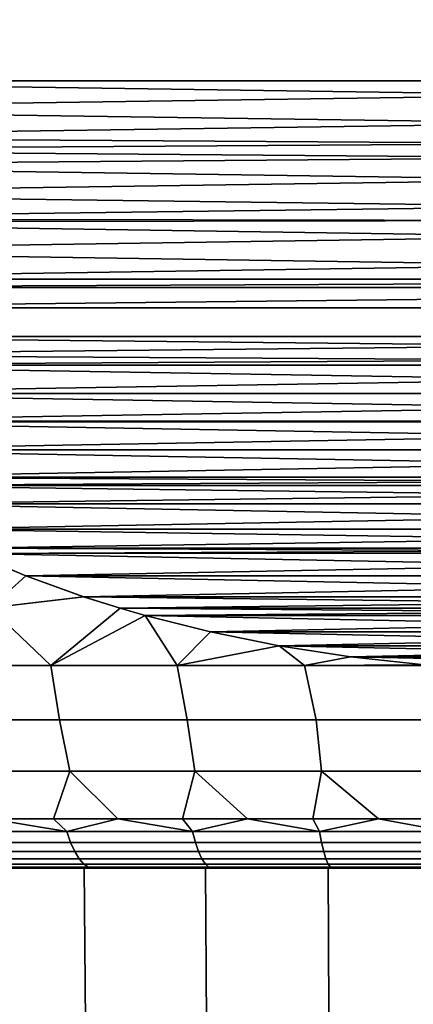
# Model space of a CAD drawing. Header units: metres. Extents: x -109 to 109, y -100 to 58.
# Tile 481 of 642: x -2.83 to -0.83, y 20.01 to 25.01. Entities that reach past the tile are written whole.
import ezdxf

# ---------------------------------------------------------------- set-up
doc = ezdxf.new("R2010")
doc.units = ezdxf.units.M
doc.layers.add('solid_21_062_100_XXX', color=7, linetype='CONTINUOUS')

msp = doc.modelspace()

# ---------------------------------------------------------------- linework, layer by layer
at = {"layer": 'solid_21_062_100_XXX'}
for points in [[(5, 24.700001, 216.997437), (5, 32.700001, 216.997437), (-5, 32.700001, 216.997437), (-5, 24.700001, 216.997437)], [(5, 32.700001, 192.997437), (5, 24.700001, 192.997437), (-5, 24.700001, 192.997437), (-5, 32.700001, 192.997437)], [(4.978682, 24.414045, 192.997437), (-4.994681, 24.557026, 192.997437), (-5, 24.700001, 192.997437), (4.994695, 24.557219, 192.997437)], [(4.994695, 24.557219, 192.997437), (-5, 24.700001, 192.997437), (5, 24.700001, 192.997437)], [(5, 24.700001, 216.997437), (-5, 24.700001, 216.997437), (-4.994695, 24.557219, 216.997437)], [(5, 24.700001, 216.997437), (-4.994695, 24.557219, 216.997437), (-4.978682, 24.414045, 216.997437), (4.994681, 24.557026, 216.997437)], [(4.968132, 24.350557, 192.997437), (-4.978633, 24.413715, 192.997437), (-4.994681, 24.557026, 192.997437), (4.978682, 24.414045, 192.997437)], [(4.994681, 24.557026, 216.997437), (-4.978682, 24.414045, 216.997437), (-4.968132, 24.350557, 216.997437), (4.978633, 24.413715, 216.997437)], [(4.951788, 24.270689, 192.997437), (-4.968125, 24.350531, 192.997437), (-4.978633, 24.413715, 192.997437), (4.968132, 24.350557, 192.997437)], [(4.978633, 24.413715, 216.997437), (-4.968132, 24.350557, 216.997437), (-4.951788, 24.270689, 216.997437), (4.968125, 24.350531, 216.997437)], [(4.913614, 24.126686, 192.997437), (-4.951702, 24.270304, 192.997437), (-4.968125, 24.350531, 192.997437), (4.951788, 24.270689, 192.997437)], [(4.968125, 24.350531, 216.997437), (-4.951788, 24.270689, 216.997437), (-4.913614, 24.126686, 216.997437), (4.951702, 24.270304, 216.997437)], [(4.870088, 23.998821, 192.997437), (-4.913554, 24.12649, 192.997437), (-4.951702, 24.270304, 192.997437), (4.913614, 24.126686, 192.997437)], [(4.951702, 24.270304, 216.997437), (-4.913614, 24.126686, 216.997437), (-4.870088, 23.998821, 216.997437), (4.913554, 24.12649, 216.997437)], [(4.863709, 23.982105, 192.997437), (-4.87009, 23.998829, 192.997437), (-4.913554, 24.12649, 192.997437), (4.870088, 23.998821, 192.997437)], [(4.913554, 24.12649, 216.997437), (-4.870088, 23.998821, 216.997437), (-4.863709, 23.982105, 216.997437), (4.87009, 23.998829, 216.997437)], [(4.801694, 23.837383, 192.997437), (-4.863677, 23.982023, 192.997437), (-4.87009, 23.998829, 192.997437), (4.863709, 23.982105, 192.997437)], [(4.87009, 23.998829, 216.997437), (-4.863709, 23.982105, 216.997437), (-4.801694, 23.837383, 216.997437), (4.863677, 23.982023, 216.997437)], [(4.726946, 23.69252, 192.997437), (-4.801667, 23.837326, 192.997437), (-4.863677, 23.982023, 192.997437), (4.801694, 23.837383, 192.997437)], [(4.863677, 23.982023, 216.997437), (-4.801694, 23.837383, 216.997437), (-4.726946, 23.69252, 216.997437), (4.801668, 23.837326, 216.997437)], [(4.726946, 23.69252, 192.997437), (-4.726959, 23.692543, 192.997437), (-4.801667, 23.837326, 192.997437)], [(4.801668, 23.837326, 216.997437), (-4.726946, 23.69252, 216.997437), (-4.702956, 23.650743, 216.997437), (4.726959, 23.692543, 216.997437)], [(4.726946, 23.69252, 192.997437), (4.702956, 23.650743, 192.997437), (-4.702956, 23.650743, 192.997437), (-4.726959, 23.692543, 192.997437)], [(4.726959, 23.692543, 216.997437), (-4.702956, 23.650743, 216.997437), (-4.638428, 23.547106, 216.997437), (4.702956, 23.650743, 216.997437)], [(4.702956, 23.650743, 192.997437), (4.638428, 23.547106, 192.997437), (-4.638525, 23.547255, 192.997437), (-4.702956, 23.650743, 192.997437)], [(4.638525, 23.547256, 216.997437), (4.702956, 23.650743, 216.997437), (-4.638428, 23.547106, 216.997437)], [(4.535375, 23.401594, 192.997437), (-4.535568, 23.401848, 192.997437), (-4.638525, 23.547255, 192.997437), (4.638428, 23.547106, 192.997437)], [(4.638525, 23.547256, 216.997437), (-4.638428, 23.547106, 216.997437), (-4.535375, 23.401594, 216.997437), (4.535568, 23.401848, 216.997437)], [(4.416892, 23.256388, 192.997437), (-4.46074, 23.307823, 192.997437), (-4.535568, 23.401848, 192.997437), (4.460733, 23.307814, 192.997437)], [(4.460733, 23.307814, 192.997437), (-4.535568, 23.401848, 192.997437), (4.535375, 23.401594, 192.997437)], [(4.535568, 23.401848, 216.997437), (-4.535375, 23.401594, 216.997437), (-4.460733, 23.307814, 216.997437)], [(4.535568, 23.401848, 216.997437), (-4.460733, 23.307814, 216.997437), (-4.416892, 23.256388, 216.997437), (4.46074, 23.307823, 216.997437)], [(4.416892, 23.256388, 192.997437), (-4.41716, 23.256695, 192.997437), (-4.46074, 23.307823, 192.997437)], [(4.41716, 23.256695, 216.997437), (4.46074, 23.307823, 216.997437), (-4.416892, 23.256388, 216.997437)], [(4.416892, 23.256388, 192.997437), (-4.281945, 23.111872, 192.997437), (-4.41716, 23.256695, 192.997437)], [(4.281945, 23.111872, 216.997437), (4.41716, 23.256695, 216.997437), (-4.416892, 23.256388, 216.997437)], [(4.281945, 23.111872, 216.997437), (-4.416892, 23.256388, 216.997437), (-4.281612, 23.111538, 216.997437)], [(4.281612, 23.111538, 192.997437), (-4.281945, 23.111872, 192.997437), (4.416892, 23.256388, 192.997437)], [(4.13304, 22.971733, 192.997437), (-4.133041, 22.971733, 192.997437), (-4.281945, 23.111872, 192.997437)], [(4.13304, 22.971733, 192.997437), (-4.281945, 23.111872, 192.997437), (4.281612, 23.111538, 192.997437)], [(4.281945, 23.111872, 216.997437), (-4.281612, 23.111538, 216.997437), (-4.13304, 22.971733, 216.997437)], [(4.281945, 23.111872, 216.997437), (-4.13304, 22.971733, 216.997437), (4.133041, 22.971733, 216.997437)], [(4.12847, 22.967697, 192.997437), (-4.128904, 22.968079, 192.997437), (-4.133041, 22.971733, 192.997437)], [(4.12847, 22.967697, 192.997437), (-4.133041, 22.971733, 192.997437), (4.13304, 22.971733, 192.997437)], [(4.133041, 22.971733, 216.997437), (-4.13304, 22.971733, 216.997437), (-4.12847, 22.967697, 216.997437)], [(4.12847, 22.967697, 192.997437), (-3.957032, 22.826151, 192.997437), (-4.128904, 22.968079, 192.997437)], [(4.128904, 22.968079, 216.997437), (4.133041, 22.971733, 216.997437), (-4.12847, 22.967697, 216.997437)], [(3.957033, 22.826151, 216.997437), (4.128904, 22.968079, 216.997437), (-4.12847, 22.967697, 216.997437)], [(3.957033, 22.826151, 216.997437), (-4.12847, 22.967697, 216.997437), (-3.956534, 22.825764, 216.997437)], [(3.956534, 22.825764, 192.997437), (-3.957032, 22.826151, 192.997437), (4.12847, 22.967697, 192.997437)], [(3.956534, 22.825764, 192.997437), (-3.76542, 22.687042, 192.997437), (-3.957032, 22.826151, 192.997437)], [(3.957033, 22.826151, 216.997437), (-3.956534, 22.825764, 216.997437), (3.76542, 22.687042, 216.997437)], [(3.76542, 22.687042, 216.997437), (-3.956534, 22.825764, 216.997437), (-3.764843, 22.686651, 216.997437)], [(3.764843, 22.686651, 192.997437), (-3.76542, 22.687042, 192.997437), (3.956534, 22.825764, 192.997437)], [(3.701009, 22.64407, 192.997437), (-3.701021, 22.644077, 192.997437), (-3.76542, 22.687042, 192.997437)], [(3.701009, 22.64407, 192.997437), (-3.76542, 22.687042, 192.997437), (3.764843, 22.686651, 192.997437)], [(3.76542, 22.687042, 216.997437), (-3.764843, 22.686651, 216.997437), (-3.701009, 22.64407, 216.997437)], [(3.76542, 22.687042, 216.997437), (-3.701009, 22.64407, 216.997437), (3.701021, 22.644077, 216.997437)], [(3.55316, 22.551767, 192.997437), (-3.553837, 22.55217, 192.997437), (-3.701021, 22.644077, 192.997437)], [(3.55316, 22.551767, 192.997437), (-3.701021, 22.644077, 192.997437), (3.701009, 22.64407, 192.997437)], [(3.701021, 22.644077, 216.997437), (-3.701009, 22.64407, 216.997437), (-3.55316, 22.551767, 216.997437)], [(3.553837, 22.55217, 216.997437), (3.701021, 22.644077, 216.997437), (-3.55316, 22.551767, 216.997437)], [(3.55316, 22.551767, 192.997437), (-3.321912, 22.422747, 192.997437), (-3.553837, 22.55217, 192.997437)], [(3.321912, 22.422747, 216.997437), (3.553837, 22.55217, 216.997437), (-3.55316, 22.551767, 216.997437)], [(3.321912, 22.422747, 216.997437), (-3.55316, 22.551767, 216.997437), (-3.321227, 22.42239, 216.997437)], [(3.321227, 22.42239, 192.997437), (-3.321912, 22.422747, 192.997437), (3.55316, 22.551767, 192.997437)], [(3.127909, 22.32692, 192.997437), (-3.127912, 22.32692, 192.997437), (-3.321912, 22.422747, 192.997437)], [(3.127909, 22.32692, 192.997437), (-3.321912, 22.422747, 192.997437), (3.321227, 22.42239, 192.997437)], [(3.321912, 22.422747, 216.997437), (-3.321227, 22.42239, 216.997437), (-3.127909, 22.32692, 216.997437)], [(3.321912, 22.422747, 216.997437), (-3.127909, 22.32692, 216.997437), (3.127912, 22.32692, 216.997437)], [(3.068839, 22.299715, 192.997437), (-3.069539, 22.300032, 192.997437), (-3.127912, 22.32692, 192.997437)], [(3.068839, 22.299715, 192.997437), (-3.127912, 22.32692, 192.997437), (3.127909, 22.32692, 192.997437)], [(3.127912, 22.32692, 216.997437), (-3.127909, 22.32692, 216.997437), (-3.068839, 22.299715, 216.997437)], [(3.069539, 22.300032, 216.997437), (3.127912, 22.32692, 216.997437), (-3.068839, 22.299715, 216.997437)], [(-2.796646, 22.185234, 192.997437), (-2.977478, 22.022234, 193.143143), (-3.069539, 22.300032, 192.997437)], [(3.068839, 22.299715, 192.997437), (-2.796646, 22.185234, 192.997437), (-3.069539, 22.300032, 192.997437)], [(2.796646, 22.185234, 216.997437), (3.069539, 22.300032, 216.997437), (-3.068839, 22.299715, 216.997437)], [(-2.795922, 22.184952, 216.997437), (-3.068839, 22.299715, 216.997437), (-2.977468, 22.022234, 216.85173)], [(2.796646, 22.185234, 216.997437), (-3.068839, 22.299715, 216.997437), (-2.795922, 22.184952, 216.997437)], [(2.795922, 22.184952, 192.997437), (-2.796646, 22.185234, 192.997437), (3.068839, 22.299715, 192.997437)], [(-2.796646, 22.185234, 192.997437), (-2.503421, 22.079594, 192.997437), (-2.977478, 22.022234, 193.143143)], [(-2.795922, 22.184952, 216.997437), (-2.977468, 22.022234, 216.85173), (-2.502686, 22.07935, 216.997437)], [(2.795922, 22.184952, 192.997437), (-2.503421, 22.079594, 192.997437), (-2.796646, 22.185234, 192.997437)], [(2.796646, 22.185234, 216.997437), (-2.795922, 22.184952, 216.997437), (2.503421, 22.079594, 216.997437)], [(2.503421, 22.079594, 216.997437), (-2.795922, 22.184952, 216.997437), (-2.502686, 22.07935, 216.997437)], [(2.502686, 22.07935, 192.997437), (-2.503421, 22.079594, 192.997437), (2.795922, 22.184952, 192.997437)], [(-2.503421, 22.079594, 192.997437), (-2.317743, 22.021103, 192.997437), (-2.670083, 21.730471, 193.275009), (-2.977478, 22.022234, 193.143143)], [(-2.502686, 22.07935, 216.997437), (-2.977468, 22.022234, 216.85173), (-2.670199, 21.730471, 216.719833), (-2.317733, 22.021099, 216.997437)], [(2.317733, 22.021099, 192.997437), (-2.317743, 22.021103, 192.997437), (-2.503421, 22.079594, 192.997437)], [(2.317733, 22.021099, 192.997437), (-2.503421, 22.079594, 192.997437), (2.502686, 22.07935, 192.997437)], [(2.503421, 22.079594, 216.997437), (-2.502686, 22.07935, 216.997437), (-2.317733, 22.021099, 216.997437)], [(2.503421, 22.079594, 216.997437), (-2.317733, 22.021099, 216.997437), (2.317743, 22.021103, 216.997437)], [(-2.977468, 22.022234, 216.85173), (-3.304304, 21.730471, 216.557114), (-2.670199, 21.730471, 216.719833)], [(-2.977478, 22.022234, 193.143143), (-2.670083, 21.730471, 193.275009), (-3.304181, 21.730471, 193.437714)], [(-2.189628, 21.984171, 216.997437), (-2.317733, 22.021099, 216.997437), (-2.670199, 21.730471, 216.719833), (-2.028176, 21.730471, 216.847794)], [(-2.190347, 21.984369, 192.997437), (-2.670083, 21.730471, 193.275009), (-2.317743, 22.021103, 192.997437)], [(2.189628, 21.984171, 192.997437), (-2.190347, 21.984369, 192.997437), (-2.317743, 22.021103, 192.997437)], [(2.189628, 21.984171, 192.997437), (-2.317743, 22.021103, 192.997437), (2.317733, 22.021099, 192.997437)], [(2.317743, 22.021103, 216.997437), (-2.317733, 22.021099, 216.997437), (-2.189628, 21.984171, 216.997437)], [(2.190348, 21.984369, 216.997437), (2.317743, 22.021103, 216.997437), (-2.189628, 21.984171, 216.997437)], [(-2.190347, 21.984369, 192.997437), (-2.028069, 21.730471, 193.147049), (-2.670083, 21.730471, 193.275009)], [(-1.858563, 21.900896, 192.997437), (-2.028069, 21.730471, 193.147049), (-2.190347, 21.984369, 192.997437)], [(2.189628, 21.984171, 192.997437), (-1.858563, 21.900896, 192.997437), (-2.190347, 21.984369, 192.997437)], [(1.858563, 21.900896, 216.997437), (2.190348, 21.984369, 216.997437), (-2.189628, 21.984171, 216.997437)], [(-1.857902, 21.900745, 216.997437), (-2.189628, 21.984171, 216.997437), (-2.028176, 21.730471, 216.847794)], [(1.858563, 21.900896, 216.997437), (-2.189628, 21.984171, 216.997437), (-1.857902, 21.900745, 216.997437)], [(1.857902, 21.900745, 192.997437), (-1.858563, 21.900896, 192.997437), (2.189628, 21.984171, 192.997437)], [(-1.509188, 21.830355, 216.997437), (-1.857902, 21.900745, 216.997437), (-2.028176, 21.730471, 216.847794), (-1.38014, 21.730471, 216.940628)], [(-1.858563, 21.900896, 192.997437), (-1.50977, 21.830458, 192.997437), (-2.028069, 21.730471, 193.147049)], [(1.857902, 21.900745, 192.997437), (-1.50977, 21.830458, 192.997437), (-1.858563, 21.900896, 192.997437)], [(1.858563, 21.900896, 216.997437), (-1.857902, 21.900745, 216.997437), (1.50977, 21.830458, 216.997437)], [(1.50977, 21.830458, 216.997437), (-1.857902, 21.900745, 216.997437), (-1.509188, 21.830355, 216.997437)], [(1.509188, 21.830355, 192.997437), (-1.50977, 21.830458, 192.997437), (1.857902, 21.900745, 192.997437)], [(-1.50977, 21.830458, 192.997437), (-1.380042, 21.730471, 193.05423), (-2.028069, 21.730471, 193.147049)], [(-1.50977, 21.830458, 192.997437), (-1.146249, 21.774239, 192.997437), (-1.380042, 21.730471, 193.05423)], [(1.509188, 21.830355, 192.997437), (-1.146249, 21.774239, 192.997437), (-1.50977, 21.830458, 192.997437)], [(1.50977, 21.830458, 216.997437), (-1.509188, 21.830355, 216.997437), (1.146249, 21.774239, 216.997437)], [(-1.145784, 21.774178, 216.997437), (-1.509188, 21.830355, 216.997437), (-1.38014, 21.730471, 216.940628)], [(1.146249, 21.774239, 216.997437), (-1.509188, 21.830355, 216.997437), (-1.145784, 21.774178, 216.997437)], [(1.145784, 21.774178, 192.997437), (-1.146249, 21.774239, 192.997437), (1.509188, 21.830355, 192.997437)], [(-1.145784, 21.774178, 216.997437), (-1.38014, 21.730471, 216.940628), (-0.770685, 21.733248, 216.997437)], [(-1.146249, 21.774239, 192.997437), (-0.771006, 21.733274, 192.997437), (-1.380042, 21.730471, 193.05423)], [(1.145784, 21.774178, 192.997437), (-0.771006, 21.733274, 192.997437), (-1.146249, 21.774239, 192.997437)], [(1.146249, 21.774239, 216.997437), (-1.145784, 21.774178, 216.997437), (0.771006, 21.733274, 216.997437)], [(0.771006, 21.733274, 216.997437), (-1.145784, 21.774178, 216.997437), (-0.770685, 21.733248, 216.997437)], [(-2.670199, 21.730471, 216.719833), (-3.304304, 21.730471, 216.557114), (-3.26741, 21.45356, 216.338867), (-2.626351, 21.45356, 216.504227)], [(-2.670083, 21.730471, 193.275009), (-2.626351, 21.45356, 193.490631), (-3.26741, 21.45356, 193.656006), (-3.304181, 21.730471, 193.437714)], [(-2.028176, 21.730471, 216.847794), (-2.670199, 21.730471, 216.719833), (-2.626351, 21.45356, 216.504227), (-1.977028, 21.45356, 216.633377)], [(-2.670083, 21.730471, 193.275009), (-2.028069, 21.730471, 193.147049), (-1.977028, 21.45356, 193.361481), (-2.626351, 21.45356, 193.490631)], [(-2.028176, 21.730471, 216.847794), (-1.977028, 21.45356, 216.633377), (-1.321485, 21.45356, 216.725937), (-1.38014, 21.730471, 216.940628)], [(-2.028069, 21.730471, 193.147049), (-1.380042, 21.730471, 193.05423), (-1.321485, 21.45356, 193.268936), (-1.977028, 21.45356, 193.361481)], [(-0.770685, 21.733248, 216.997437), (-1.38014, 21.730471, 216.940628), (-0.728429, 21.729681, 216.997437)], [(-1.38014, 21.730471, 216.940628), (-1.321485, 21.45356, 216.725937), (-0.661783, 21.45356, 216.78157), (-0.728429, 21.729681, 216.997437)], [(-0.771006, 21.733274, 192.997437), (-0.728343, 21.729673, 192.997437), (-1.380042, 21.730471, 193.05423)], [(-1.380042, 21.730471, 193.05423), (-0.728343, 21.729673, 192.997437), (-0.661783, 21.45356, 193.213287), (-1.321485, 21.45356, 193.268936)], [(-3.201252, 21.192892, 216.109222), (-2.573173, 21.192892, 216.27124), (-2.626351, 21.45356, 216.504227), (-3.26741, 21.45356, 216.338867)], [(-2.573173, 21.192892, 193.723633), (-3.201252, 21.192892, 193.885635), (-3.26741, 21.45356, 193.656006), (-2.626351, 21.45356, 193.490631)], [(-2.573173, 21.192892, 216.27124), (-1.936997, 21.192892, 216.397781), (-1.977028, 21.45356, 216.633377), (-2.626351, 21.45356, 216.504227)], [(-1.936997, 21.192892, 193.597076), (-2.573173, 21.192892, 193.723633), (-2.626351, 21.45356, 193.490631), (-1.977028, 21.45356, 193.361481)], [(-1.936997, 21.192892, 216.397781), (-1.294727, 21.192892, 216.488449), (-1.321485, 21.45356, 216.725937), (-1.977028, 21.45356, 216.633377)], [(-1.294727, 21.192892, 193.506409), (-1.936997, 21.192892, 193.597076), (-1.977028, 21.45356, 193.361481), (-1.321485, 21.45356, 193.268936)], [(-1.294727, 21.192892, 216.488449), (-0.648384, 21.192892, 216.542969), (-0.661783, 21.45356, 216.78157), (-1.321485, 21.45356, 216.725937)], [(-0.648384, 21.192892, 193.451889), (-1.294727, 21.192892, 193.506409), (-1.321485, 21.45356, 193.268936), (-0.661783, 21.45356, 193.213287)], [(-2.980425, 20.950001, 215.904755), (-2.655896, 20.950001, 215.988281), (-2.573173, 21.192892, 216.27124), (-3.201252, 21.192892, 216.109222)], [(-2.655897, 20.950001, 194.006577), (-2.980426, 20.950001, 194.090118), (-3.201252, 21.192892, 193.885635), (-2.573173, 21.192892, 193.723633)], [(-2.329035, 20.950001, 193.932709), (-2.655897, 20.950001, 194.006577), (-2.573173, 21.192892, 193.723633)], [(-2.655896, 20.950001, 215.988281), (-2.329033, 20.950001, 216.062149), (-2.573173, 21.192892, 216.27124)], [(-2.329033, 20.950001, 216.062149), (-2.000125, 20.950001, 216.126312), (-1.936997, 21.192892, 216.397781), (-2.573173, 21.192892, 216.27124)], [(-2.000127, 20.950001, 193.868546), (-2.329035, 20.950001, 193.932709), (-2.573173, 21.192892, 193.723633), (-1.936997, 21.192892, 193.597076)], [(-1.669462, 20.950001, 193.814163), (-2.000127, 20.950001, 193.868546), (-1.936997, 21.192892, 193.597076)], [(-2.000125, 20.950001, 216.126312), (-1.66946, 20.950001, 216.180695), (-1.936997, 21.192892, 216.397781)], [(-1.66946, 20.950001, 216.180695), (-1.337329, 20.950001, 216.22525), (-1.294727, 21.192892, 216.488449), (-1.936997, 21.192892, 216.397781)], [(-1.337331, 20.950001, 193.769608), (-1.669462, 20.950001, 193.814163), (-1.936997, 21.192892, 193.597076), (-1.294727, 21.192892, 193.506409)], [(-1.004026, 20.950001, 193.734909), (-1.337331, 20.950001, 193.769608), (-1.294727, 21.192892, 193.506409)], [(-1.337329, 20.950001, 216.22525), (-1.004023, 20.950001, 216.259949), (-1.294727, 21.192892, 216.488449)], [(-1.004023, 20.950001, 216.259949), (-0.669837, 20.950001, 216.28476), (-0.648384, 21.192892, 216.542969), (-1.294727, 21.192892, 216.488449)], [(-0.66984, 20.950001, 193.710098), (-1.004026, 20.950001, 193.734909), (-1.294727, 21.192892, 193.506409), (-0.648384, 21.192892, 193.451889)], [(-2.589076, 20.886124, 215.9216), (-2.980425, 20.950001, 215.904755), (-3.219879, 20.886124, 215.752579)], [(-2.589076, 20.886124, 194.073257), (-3.219879, 20.886124, 194.242279), (-2.980426, 20.950001, 194.090118), (-2.655897, 20.950001, 194.006577)], [(-2.589076, 20.886124, 215.9216), (-2.655896, 20.950001, 215.988281), (-2.980425, 20.950001, 215.904755)], [(-2.589076, 20.886124, 194.073257), (-2.655897, 20.950001, 194.006577), (-2.329035, 20.950001, 193.932709)], [(-2.589076, 20.886124, 215.9216), (-2.329033, 20.950001, 216.062149), (-2.655896, 20.950001, 215.988281)], [(-1.949511, 20.886124, 216.053665), (-2.329033, 20.950001, 216.062149), (-2.589076, 20.886124, 215.9216)], [(-1.949511, 20.886124, 193.941208), (-2.589076, 20.886124, 194.073257), (-2.329035, 20.950001, 193.932709), (-2.000127, 20.950001, 193.868546)], [(-1.949511, 20.886124, 216.053665), (-2.000125, 20.950001, 216.126312), (-2.329033, 20.950001, 216.062149)], [(-1.949511, 20.886124, 193.941208), (-2.000127, 20.950001, 193.868546), (-1.669462, 20.950001, 193.814163)], [(-1.949511, 20.886124, 216.053665), (-1.66946, 20.950001, 216.180695), (-2.000125, 20.950001, 216.126312)], [(-1.303351, 20.886124, 216.148315), (-1.66946, 20.950001, 216.180695), (-1.949511, 20.886124, 216.053665)], [(-1.303351, 20.886124, 193.846558), (-1.949511, 20.886124, 193.941208), (-1.669462, 20.950001, 193.814163), (-1.337331, 20.950001, 193.769608)], [(-1.303351, 20.886124, 216.148315), (-1.337329, 20.950001, 216.22525), (-1.66946, 20.950001, 216.180695)], [(-1.303351, 20.886124, 193.846558), (-1.337331, 20.950001, 193.769608), (-1.004026, 20.950001, 193.734909)], [(-1.303351, 20.886124, 216.148315), (-1.004023, 20.950001, 216.259949), (-1.337329, 20.950001, 216.22525)], [(-0.65278, 20.886124, 216.205231), (-1.004023, 20.950001, 216.259949), (-1.303351, 20.886124, 216.148315)], [(-0.65278, 20.886124, 193.789642), (-1.303351, 20.886124, 193.846558), (-1.004026, 20.950001, 193.734909), (-0.66984, 20.950001, 193.710098)], [(-0.65278, 20.886124, 216.205231), (-0.669837, 20.950001, 216.28476), (-1.004023, 20.950001, 216.259949)], [(-2.589076, 20.886124, 215.9216), (-3.219879, 20.886124, 215.752579), (-3.194909, 20.830523, 215.669174), (-2.568997, 20.830523, 215.836884)], [(-3.219879, 20.886124, 194.242279), (-2.589076, 20.886124, 194.073257), (-2.568997, 20.830523, 194.157974), (-3.194909, 20.830523, 194.325699)], [(-1.949511, 20.886124, 216.053665), (-2.589076, 20.886124, 215.9216), (-2.568997, 20.830523, 215.836884), (-1.934393, 20.830523, 215.967911)], [(-2.589076, 20.886124, 194.073257), (-1.949511, 20.886124, 193.941208), (-1.934393, 20.830523, 194.026947), (-2.568997, 20.830523, 194.157974)], [(-1.303351, 20.886124, 216.148315), (-1.949511, 20.886124, 216.053665), (-1.934393, 20.830523, 215.967911), (-1.293243, 20.830523, 216.061829)], [(-1.949511, 20.886124, 193.941208), (-1.303351, 20.886124, 193.846558), (-1.293243, 20.830523, 193.933029), (-1.934393, 20.830523, 194.026947)], [(-0.65278, 20.886124, 216.205231), (-1.303351, 20.886124, 216.148315), (-1.293243, 20.830523, 216.061829), (-0.647717, 20.830523, 216.118301)], [(-1.303351, 20.886124, 193.846558), (-0.65278, 20.886124, 193.789642), (-0.647717, 20.830523, 193.876556), (-1.293243, 20.830523, 193.933029)], [(-2.568997, 20.830523, 215.836884), (-3.194909, 20.830523, 215.669174), (-3.168426, 20.784201, 215.580704), (-2.547703, 20.784201, 215.74704)], [(-2.547703, 20.784201, 194.247833), (-3.168426, 20.784201, 194.414154), (-3.194909, 20.830523, 194.325699), (-2.568997, 20.830523, 194.157974)], [(-1.934393, 20.830523, 215.967911), (-2.568997, 20.830523, 215.836884), (-2.547703, 20.784201, 215.74704), (-1.918358, 20.784201, 215.876984)], [(-1.918358, 20.784201, 194.117874), (-2.547703, 20.784201, 194.247833), (-2.568997, 20.830523, 194.157974), (-1.934393, 20.830523, 194.026947)], [(-1.293243, 20.830523, 216.061829), (-1.934393, 20.830523, 215.967911), (-1.918358, 20.784201, 215.876984), (-1.282523, 20.784201, 215.970123)], [(-1.282523, 20.784201, 194.02475), (-1.918358, 20.784201, 194.117874), (-1.934393, 20.830523, 194.026947), (-1.293243, 20.830523, 193.933029)], [(-0.647717, 20.830523, 216.118301), (-1.293243, 20.830523, 216.061829), (-1.282523, 20.784201, 215.970123), (-0.642348, 20.784201, 216.026123)], [(-0.642348, 20.784201, 193.968735), (-1.282523, 20.784201, 194.02475), (-1.293243, 20.830523, 193.933029), (-0.647717, 20.830523, 193.876556)], [(-3.140714, 20.747652, 215.488144), (-2.525419, 20.747652, 215.653015), (-2.547703, 20.784201, 215.74704), (-3.168426, 20.784201, 215.580704)], [(-2.525419, 20.747652, 194.341843), (-3.140714, 20.747652, 194.506714), (-3.168426, 20.784201, 194.414154), (-2.547703, 20.784201, 194.247833)], [(-2.525419, 20.747652, 215.653015), (-1.90158, 20.747652, 215.78183), (-1.918358, 20.784201, 215.876984), (-2.547703, 20.784201, 215.74704)], [(-1.90158, 20.747652, 194.213028), (-2.525419, 20.747652, 194.341843), (-2.547703, 20.784201, 194.247833), (-1.918358, 20.784201, 194.117874)], [(-1.90158, 20.747652, 215.78183), (-1.271306, 20.747652, 215.874146), (-1.282523, 20.784201, 215.970123), (-1.918358, 20.784201, 215.876984)], [(-1.271306, 20.747652, 194.120712), (-1.90158, 20.747652, 194.213028), (-1.918358, 20.784201, 194.117874), (-1.282523, 20.784201, 194.02475)], [(-1.271306, 20.747652, 215.874146), (-0.63673, 20.747652, 215.929672), (-0.642348, 20.784201, 216.026123), (-1.282523, 20.784201, 215.970123)], [(-0.63673, 20.747652, 194.065201), (-1.271306, 20.747652, 194.120712), (-1.282523, 20.784201, 194.02475), (-0.642348, 20.784201, 193.968735)], [(-3.112068, 20.721266, 215.392456), (-2.502386, 20.721266, 215.555832), (-2.525419, 20.747652, 215.653015), (-3.140714, 20.747652, 215.488144)], [(-3.140714, 20.747652, 194.506714), (-2.525419, 20.747652, 194.341843), (-2.502386, 20.721266, 194.439041), (-3.112068, 20.721266, 194.602402)], [(-2.502386, 20.721266, 215.555832), (-3.112068, 20.721266, 215.392456), (-3.082795, 20.705326, 215.294678), (-2.478848, 20.705326, 215.456512)], [(-2.478848, 20.705326, 194.538345), (-3.082795, 20.705326, 194.70018), (-3.112068, 20.721266, 194.602402), (-2.502386, 20.721266, 194.439041)], [(-2.502386, 20.721266, 215.555832), (-1.884236, 20.721266, 215.683472), (-1.90158, 20.747652, 215.78183), (-2.525419, 20.747652, 215.653015)], [(-2.525419, 20.747652, 194.341843), (-1.90158, 20.747652, 194.213028), (-1.884236, 20.721266, 194.311401), (-2.502386, 20.721266, 194.439041)], [(-1.884236, 20.721266, 215.683472), (-2.502386, 20.721266, 215.555832), (-2.478848, 20.705326, 215.456512), (-1.866512, 20.705326, 215.582947)], [(-1.866512, 20.705326, 194.411911), (-2.478848, 20.705326, 194.538345), (-2.502386, 20.721266, 194.439041), (-1.884236, 20.721266, 194.311401)], [(-1.884236, 20.721266, 215.683472), (-1.259711, 20.721266, 215.774948), (-1.271306, 20.747652, 215.874146), (-1.90158, 20.747652, 215.78183)], [(-1.90158, 20.747652, 194.213028), (-1.271306, 20.747652, 194.120712), (-1.259711, 20.721266, 194.21991), (-1.884236, 20.721266, 194.311401)], [(-1.866512, 20.705326, 215.582947), (-1.247861, 20.705326, 215.673569), (-1.259711, 20.721266, 215.774948), (-1.884236, 20.721266, 215.683472)], [(-1.247861, 20.705326, 194.321289), (-1.866512, 20.705326, 194.411911), (-1.884236, 20.721266, 194.311401), (-1.259711, 20.721266, 194.21991)], [(-1.259711, 20.721266, 215.774948), (-0.630923, 20.721266, 215.829956), (-0.63673, 20.747652, 215.929672), (-1.271306, 20.747652, 215.874146)], [(-1.271306, 20.747652, 194.120712), (-0.63673, 20.747652, 194.065201), (-0.630923, 20.721266, 194.164902), (-1.259711, 20.721266, 194.21991)], [(-1.247861, 20.705326, 215.673569), (-0.624988, 20.705326, 215.728058), (-0.630923, 20.721266, 215.829956), (-1.259711, 20.721266, 215.774948)], [(-0.624988, 20.705326, 194.2668), (-1.247861, 20.705326, 194.321289), (-1.259711, 20.721266, 194.21991), (-0.630923, 20.721266, 194.164902)], [(-3.167747, 20.700001, 215.160965), (-3.107312, 20.700001, 214.765091), (-2.500099, 20.700001, 214.937851), (-2.859263, 20.700001, 215.252014)], [(-3.107312, 20.700001, 195.229782), (-2.500099, 20.700001, 195.057007), (-2.452986, 15.2, 195.045273), (-3.049406, 15.2, 195.211548)], [(-3.107312, 20.700001, 214.765091), (-3.049406, 15.2, 214.783325), (-2.452986, 15.2, 214.949585), (-2.500099, 20.700001, 214.937851)], [(-2.859289, 20.700001, 194.742844), (-2.548152, 20.700001, 194.661133), (-2.500099, 20.700001, 195.057007), (-3.107312, 20.700001, 195.229782)], [(-3.082795, 20.705326, 194.70018), (-2.478848, 20.705326, 194.538345), (-2.859289, 20.700001, 194.742844)], [(-3.082795, 20.705326, 215.294678), (-2.859263, 20.700001, 215.252014), (-2.548127, 20.700001, 215.333725)], [(-2.478848, 20.705326, 215.456512), (-3.082795, 20.705326, 215.294678), (-2.548127, 20.700001, 215.333725)], [(-2.478848, 20.705326, 194.538345), (-2.548152, 20.700001, 194.661133), (-2.859289, 20.700001, 194.742844)], [(-2.548127, 20.700001, 215.333725), (-2.859263, 20.700001, 215.252014), (-2.500099, 20.700001, 214.937851)], [(-2.478848, 20.705326, 194.538345), (-2.234717, 20.700001, 194.588867), (-2.548152, 20.700001, 194.661133)], [(-2.548152, 20.700001, 194.661133), (-2.234717, 20.700001, 194.588867), (-2.500099, 20.700001, 195.057007)], [(-2.478848, 20.705326, 215.456512), (-2.548127, 20.700001, 215.333725), (-2.234693, 20.700001, 215.405991)], [(-2.548127, 20.700001, 215.333725), (-2.500099, 20.700001, 214.937851), (-1.883447, 20.700001, 215.072906), (-2.234693, 20.700001, 215.405991)], [(-2.500099, 20.700001, 195.057007), (-1.883447, 20.700001, 194.921967), (-1.847614, 15.2, 194.915329), (-2.452986, 15.2, 195.045273)], [(-2.500099, 20.700001, 214.937851), (-2.452986, 15.2, 214.949585), (-1.847614, 15.2, 215.079529), (-1.883447, 20.700001, 215.072906)], [(-2.234717, 20.700001, 194.588867), (-1.919192, 20.700001, 194.526108), (-1.883447, 20.700001, 194.921967), (-2.500099, 20.700001, 195.057007)], [(-2.478848, 20.705326, 194.538345), (-1.866512, 20.705326, 194.411911), (-2.234717, 20.700001, 194.588867)], [(-1.866512, 20.705326, 215.582947), (-2.478848, 20.705326, 215.456512), (-2.234693, 20.700001, 215.405991), (-1.919168, 20.700001, 215.468765)], [(-1.866512, 20.705326, 194.411911), (-1.919192, 20.700001, 194.526108), (-2.234717, 20.700001, 194.588867)], [(-1.919168, 20.700001, 215.468765), (-2.234693, 20.700001, 215.405991), (-1.883447, 20.700001, 215.072906)], [(-1.866512, 20.705326, 194.411911), (-1.601783, 20.700001, 194.47287), (-1.919192, 20.700001, 194.526108)], [(-1.919192, 20.700001, 194.526108), (-1.601783, 20.700001, 194.47287), (-1.883447, 20.700001, 194.921967)], [(-1.866512, 20.705326, 215.582947), (-1.919168, 20.700001, 215.468765), (-1.601756, 20.700001, 215.521988)], [(-1.919168, 20.700001, 215.468765), (-1.883447, 20.700001, 215.072906), (-1.259613, 20.700001, 215.169739), (-1.601756, 20.700001, 215.521988)], [(-1.883447, 20.700001, 194.921967), (-1.259613, 20.700001, 194.825119), (-1.235501, 15.2, 194.822159), (-1.847614, 15.2, 194.915329)], [(-1.883447, 20.700001, 215.072906), (-1.847614, 15.2, 215.079529), (-1.235501, 15.2, 215.172699), (-1.259613, 20.700001, 215.169739)], [(-1.601783, 20.700001, 194.47287), (-1.28294, 20.700001, 194.429276), (-1.259613, 20.700001, 194.825119), (-1.883447, 20.700001, 194.921967)], [(-1.866512, 20.705326, 194.411911), (-1.247861, 20.705326, 194.321289), (-1.601783, 20.700001, 194.47287)], [(-1.247861, 20.705326, 215.673569), (-1.866512, 20.705326, 215.582947), (-1.601756, 20.700001, 215.521988), (-1.282914, 20.700001, 215.565598)], [(-1.247861, 20.705326, 194.321289), (-1.28294, 20.700001, 194.429276), (-1.601783, 20.700001, 194.47287)], [(-1.282914, 20.700001, 215.565598), (-1.601756, 20.700001, 215.521988), (-1.259613, 20.700001, 215.169739)], [(-1.247861, 20.705326, 194.321289), (-0.962941, 20.700001, 194.395325), (-1.28294, 20.700001, 194.429276)], [(-1.28294, 20.700001, 194.429276), (-0.962941, 20.700001, 194.395325), (-1.259613, 20.700001, 194.825119)], [(-1.247861, 20.705326, 215.673569), (-1.282914, 20.700001, 215.565598), (-0.962918, 20.700001, 215.599548)], [(-1.282914, 20.700001, 215.565598), (-1.259613, 20.700001, 215.169739), (-0.630984, 20.700001, 215.227997), (-0.962918, 20.700001, 215.599548)], [(-1.259613, 20.700001, 194.825119), (-0.630984, 20.700001, 194.766876), (-0.61888, 15.2, 194.766129), (-1.235501, 15.2, 194.822159)], [(-1.259613, 20.700001, 215.169739), (-1.235501, 15.2, 215.172699), (-0.61888, 15.2, 215.228729), (-0.630984, 20.700001, 215.227997)], [(-0.962941, 20.700001, 194.395325), (-0.642162, 20.700001, 194.371063), (-0.630984, 20.700001, 194.766876), (-1.259613, 20.700001, 194.825119)], [(-1.247861, 20.705326, 194.321289), (-0.624988, 20.705326, 194.2668), (-0.962941, 20.700001, 194.395325)], [(-0.624988, 20.705326, 215.728058), (-1.247861, 20.705326, 215.673569), (-0.962918, 20.700001, 215.599548), (-0.642143, 20.700001, 215.623795)], [(-0.624988, 20.705326, 194.2668), (-0.642162, 20.700001, 194.371063), (-0.962941, 20.700001, 194.395325)], [(-0.642143, 20.700001, 215.623795), (-0.962918, 20.700001, 215.599548), (-0.630984, 20.700001, 215.227997)]]:
    msp.add_3dface(points, dxfattribs=at)

doc.saveas('drawing.dxf')
